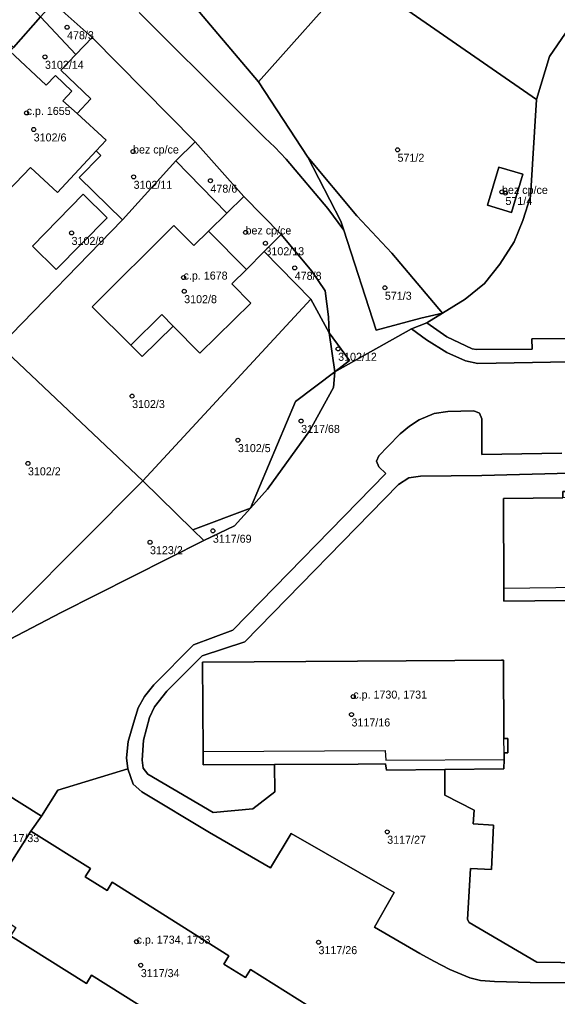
# Model space of a CAD drawing. Extents: x -878211 to -870363, y -1058464 to -1052522.
# Drawn here: x -874193.8 to -874126.7, y -1056766.8 to -1056644.7 of the extents above; entities that cross this region are included whole.
import ezdxf

# ---------------------------------------------------------------- set-up
doc = ezdxf.new("R2010")
doc.units = 0
for name, color, linetype in [('Definiční body', 7, 'Continuous'), ('Polygon budovy', 7, 'Continuous'), ('Polygon parcely', 7, 'Continuous')]:
    doc.layers.add(name, color=color, linetype=linetype)

msp = doc.modelspace()

# ---------------------------------------------------------------- linework, layer by layer
at = {"layer": 'Definiční body'}
for centre in [(-874187.91, -1056645.68994), (-874190.67, -1056649.38994), (-874192.97, -1056656.38994), (-874192.08, -1056658.45994), (-874179.67, -1056661.20994), (-874146.63, -1056660.99994), (-874179.6, -1056664.37994), (-874170, -1056664.85994), (-874133.58, -1056666.25994), (-874133.15, -1056666.39994), (-874187.35, -1056671.38994), (-874165.62, -1056671.31994), (-874163.13, -1056672.67994), (-874159.47, -1056675.74994), (-874173.36, -1056676.95994), (-874173.28, -1056678.66994), (-874148.21, -1056678.23994), (-874154.05, -1056685.86994), (-874179.79, -1056691.76994), (-874158.67, -1056694.87994), (-874166.57, -1056697.27994), (-874192.8, -1056700.17994), (-874169.7, -1056708.59994), (-874177.55, -1056710.02994), (-874152.16, -1056729.30994), (-874152.38, -1056731.54994), (-874147.92, -1056746.20994), (-874179.23, -1056759.92994), (-874156.5, -1056759.99994), (-874178.7, -1056762.86994)]:
    msp.add_circle(centre, 0.25, dxfattribs=at)
at = {"layer": 'Polygon budovy'}
for points in [[(-874184.76, -1056646.98), (-874186.81, -1056649.1), (-874188.71, -1056651.06), (-874184.93, -1056654.62), (-874186.67, -1056656.47), (-874183.04, -1056659.78), (-874184.29, -1056661.14), (-874183.7, -1056661.69), (-874186.41, -1056664.47), (-874180.98, -1056669.75), (-874174.34, -1056662.37), (-874171.9, -1056660)], [(-874198.48, -1056656.4), (-874202.78, -1056661.06), (-874196.29, -1056667.17), (-874192.5, -1056663.2), (-874189.12, -1056666.32), (-874184.29, -1056661.14), (-874183.04, -1056659.78), (-874186.67, -1056656.47), (-874188.46, -1056654.88), (-874187.31, -1056653.66), (-874189.37, -1056651.72), (-874190.53, -1056652.92), (-874195.05, -1056648.69), (-874200.45, -1056654.43)], [(-874135.4, -1056667.93), (-874132.38, -1056668.83), (-874130.97, -1056664.04), (-874133.99, -1056663.15)], [(-874165.84, -1056666.85), (-874167.96, -1056668.92), (-874170.26, -1056671.16), (-874165.51, -1056675.95), (-874163.28, -1056673.71), (-874161.88, -1056672.3), (-874161.16, -1056671.58)], [(-874174.58, -1056670.46), (-874184.78, -1056680.61), (-874179.94, -1056685.41), (-874176.08, -1056681.59), (-874174.67, -1056683.01), (-874171.34, -1056686.4), (-874164.96, -1056680.14), (-874167.32, -1056677.74), (-874165.51, -1056675.95), (-874170.26, -1056671.16), (-874172.09, -1056672.95)], [(-874133.39, -1056704.56), (-874133.34, -1056715.75), (-874113.92, -1056715.52), (-874114, -1056704.34), (-874122.37, -1056704.44), (-874125.99, -1056704.48)], [(-874151.61, -1056724.87), (-874171.01, -1056725), (-874170.93, -1056736.17), (-874148.17, -1056736.06), (-874148.09, -1056737.24), (-874133.32, -1056737.15), (-874133.32, -1056736.33), (-874133.33, -1056734.53), (-874133.4, -1056724.77), (-874133.64, -1056724.77), (-874139.49, -1056724.8)], [(-874182.27, -1056752.51), (-874182.91, -1056753.53), (-874185.64, -1056751.83), (-874185, -1056750.8), (-874192.43, -1056746.11), (-874195.73, -1056751.33), (-874198.4, -1056755.55), (-874194.32, -1056758.17), (-874194.96, -1056759.18), (-874185.49, -1056765.14), (-874184.86, -1056764.12), (-874177.05, -1056769.04), (-874177.69, -1056770.05), (-874168.23, -1056776.05), (-874167.58, -1056775.04), (-874163.51, -1056777.59), (-874157.69, -1056768), (-874164.98, -1056763.4), (-874165.62, -1056764.42), (-874168.34, -1056762.73), (-874167.69, -1056761.69)]]:
    msp.add_lwpolyline(points, close=True, dxfattribs=at)
at = {"layer": 'Polygon parcely'}
for points in [[(-874130.75, -1056615.06), (-874144.17, -1056602.36), (-874145.32, -1056603.68), (-874158.92, -1056619.13), (-874175.98, -1056638.3), (-874164.01, -1056652.5), (-874151.96, -1056638.95)], [(-874151.96, -1056638.95), (-874129.25, -1056654.72), (-874127.65, -1056649.36), (-874124.18, -1056644.32), (-874114.32, -1056636.54), (-874107.48, -1056626.55), (-874125.1, -1056608.23), (-874130.75, -1056615.06)], [(-874191.25, -1056644.37), (-874200.89, -1056634.68), (-874204.52, -1056632.21), (-874199.82, -1056636.59), (-874203.75, -1056640.8), (-874199.73, -1056644.55), (-874199.22, -1056644), (-874194.61, -1056648.22)], [(-874157.85, -1056661.91), (-874151.72, -1056669.25), (-874147.35, -1056673.9), (-874141.03, -1056681.42), (-874138.18, -1056679.67), (-874135.77, -1056677.69), (-874133.84, -1056675.3), (-874132.05, -1056672.51), (-874130.98, -1056669.84), (-874130.03, -1056666.85), (-874129.25, -1056654.72), (-874151.96, -1056638.95), (-874164.01, -1056652.5)], [(-874189.63, -1056642.63), (-874191.25, -1056644.37), (-874186.81, -1056649.1), (-874184.76, -1056646.98)], [(-874191.25, -1056644.37), (-874194.61, -1056648.22), (-874195.05, -1056648.69), (-874190.53, -1056652.92), (-874189.37, -1056651.72), (-874187.31, -1056653.66), (-874188.46, -1056654.88), (-874186.67, -1056656.47), (-874184.93, -1056654.62), (-874188.71, -1056651.06), (-874186.81, -1056649.1)], [(-874171.9, -1056660), (-874184.76, -1056646.98), (-874186.81, -1056649.1), (-874188.71, -1056651.06), (-874184.93, -1056654.62), (-874186.67, -1056656.47), (-874183.04, -1056659.78), (-874184.29, -1056661.14), (-874183.7, -1056661.69), (-874186.41, -1056664.47), (-874180.98, -1056669.75), (-874174.34, -1056662.37)], [(-874189.37, -1056651.72), (-874190.53, -1056652.92), (-874195.05, -1056648.69), (-874200.45, -1056654.43), (-874198.48, -1056656.4), (-874202.78, -1056661.06), (-874196.29, -1056667.17), (-874192.5, -1056663.2), (-874189.12, -1056666.32), (-874184.29, -1056661.14), (-874183.04, -1056659.78), (-874186.67, -1056656.47), (-874188.46, -1056654.88), (-874187.31, -1056653.66)], [(-874183.7, -1056661.69), (-874184.29, -1056661.14), (-874189.12, -1056666.32), (-874192.5, -1056663.2), (-874196.29, -1056667.17), (-874202.78, -1056661.06), (-874198.48, -1056656.4), (-874200.45, -1056654.43), (-874205.08, -1056659.35), (-874205.21, -1056659.49), (-874213.55, -1056668.61), (-874196.31, -1056685.5), (-874180.98, -1056669.75), (-874186.41, -1056664.47)], [(-874167.96, -1056668.92), (-874165.84, -1056666.85), (-874171.9, -1056660), (-874174.34, -1056662.37)], [(-874163.28, -1056673.71), (-874165.51, -1056675.95), (-874167.32, -1056677.74), (-874164.96, -1056680.14), (-874171.34, -1056686.4), (-874174.67, -1056683.01), (-874178.51, -1056686.83), (-874179.94, -1056685.41), (-874184.78, -1056680.61), (-874174.58, -1056670.46), (-874172.09, -1056672.95), (-874170.26, -1056671.16), (-874167.96, -1056668.92), (-874174.34, -1056662.37), (-874180.98, -1056669.75), (-874196.31, -1056685.5), (-874178.46, -1056702.37), (-874157.48, -1056679.66)], [(-874153.7, -1056669.9), (-874153.33, -1056671.02), (-874149.28, -1056683.52), (-874145.43, -1056682.5), (-874143.71, -1056682.03), (-874141.03, -1056681.42), (-874147.35, -1056673.9), (-874151.72, -1056669.25), (-874157.85, -1056661.91)], [(-874135.4, -1056667.93), (-874133.99, -1056663.15), (-874130.97, -1056664.04), (-874132.38, -1056668.83)], [(-874135.4, -1056667.93), (-874132.38, -1056668.83), (-874130.97, -1056664.04), (-874133.99, -1056663.15)], [(-874185.91, -1056666.55), (-874182.92, -1056669.5), (-874189.26, -1056675.95), (-874192.25, -1056673.05)], [(-874185.91, -1056666.55), (-874192.25, -1056673.05), (-874189.26, -1056675.95), (-874182.92, -1056669.5)], [(-874170.26, -1056671.16), (-874165.51, -1056675.95), (-874163.28, -1056673.71), (-874161.88, -1056672.3), (-874161.16, -1056671.58), (-874165.84, -1056666.85), (-874167.96, -1056668.92)], [(-874165.51, -1056675.95), (-874170.26, -1056671.16), (-874172.09, -1056672.95), (-874174.58, -1056670.46), (-874184.78, -1056680.61), (-874179.94, -1056685.41), (-874178.51, -1056686.83), (-874174.67, -1056683.01), (-874171.34, -1056686.4), (-874164.96, -1056680.14), (-874167.32, -1056677.74)], [(-874163.28, -1056673.71), (-874157.48, -1056679.66), (-874155.15, -1056683.88), (-874155.26, -1056681.85), (-874155.66, -1056678.61), (-874157.35, -1056676.17), (-874161.16, -1056671.58), (-874161.88, -1056672.3)], [(-874157.48, -1056679.66), (-874178.46, -1056702.37), (-874172.21, -1056708.46), (-874164.99, -1056705.76), (-874159.38, -1056692.46), (-874154.46, -1056688.73), (-874155.15, -1056683.88)], [(-874154.46, -1056688.73), (-874152.63, -1056687.33), (-874155.15, -1056683.88)], [(-874201.52, -1056725.52), (-874178.46, -1056702.37), (-874196.31, -1056685.5), (-874218.54, -1056708.84), (-874216.13, -1056711.19)], [(-874154.64, -1056690.71), (-874154.46, -1056688.73), (-874159.38, -1056692.46), (-874164.99, -1056705.76), (-874162.88, -1056703.39), (-874157.57, -1056696.07)], [(-874172.21, -1056708.46), (-874178.46, -1056702.37), (-874201.52, -1056725.52), (-874188.66, -1056718.8), (-874170.81, -1056709.82)], [(-874114, -1056704.34), (-874122.37, -1056704.44), (-874122.36, -1056703.66), (-874122.58, -1056703.67), (-874122.58, -1056702.11), (-874124.69, -1056702.16), (-874124.69, -1056703.69), (-874125.98, -1056703.68), (-874125.99, -1056704.48), (-874133.39, -1056704.56), (-874133.34, -1056715.75), (-874133.34, -1056717.37), (-874113.91, -1056717.2), (-874113.92, -1056715.52)], [(-874172.21, -1056708.46), (-874170.81, -1056709.82), (-874166.98, -1056707.99), (-874164.99, -1056705.76)], [(-874148.01, -1056738.49), (-874140.71, -1056738.42), (-874133.33, -1056738.34), (-874133.32, -1056737.15), (-874133.32, -1056736.33), (-874132.86, -1056736.33), (-874132.86, -1056734.53), (-874133.33, -1056734.53), (-874133.4, -1056724.77), (-874133.64, -1056724.77), (-874139.49, -1056724.8), (-874151.61, -1056724.87), (-874171.01, -1056725), (-874170.93, -1056736.17), (-874170.92, -1056737.83), (-874162.01, -1056737.79), (-874151.55, -1056737.75), (-874148.12, -1056737.72)], [(-874192.43, -1056746.11), (-874191.11, -1056744.25), (-874195.68, -1056741.36), (-874196.97, -1056740.5), (-874201.24, -1056747.88), (-874195.73, -1056751.33)], [(-874163.51, -1056777.59), (-874157.69, -1056768), (-874164.98, -1056763.4), (-874165.62, -1056764.42), (-874168.34, -1056762.73), (-874167.69, -1056761.69), (-874182.27, -1056752.51), (-874182.91, -1056753.53), (-874185.64, -1056751.83), (-874185, -1056750.8), (-874192.43, -1056746.11), (-874195.73, -1056751.33), (-874198.4, -1056755.55), (-874194.32, -1056758.17), (-874194.96, -1056759.18), (-874185.49, -1056765.14), (-874184.86, -1056764.12), (-874177.05, -1056769.04), (-874177.69, -1056770.05), (-874168.23, -1056776.05), (-874167.58, -1056775.04)]]:
    msp.add_lwpolyline(points, close=True, dxfattribs=at)
for points in [[(-874178.91, -1056643.85), (-874174.95, -1056647.79), (-874170.49, -1056652.2), (-874163.19, -1056659.51), (-874161.97, -1056660.68), (-874160.53, -1056662.15), (-874155.32, -1056668.32), (-874153.33, -1056671.02), (-874153.7, -1056669.9), (-874157.85, -1056661.91), (-874164.01, -1056652.5), (-874175.98, -1056638.3)], [(-874189.63, -1056642.63), (-874184.76, -1056646.98), (-874171.9, -1056660), (-874165.84, -1056666.85), (-874161.16, -1056671.58), (-874157.35, -1056676.17), (-874155.66, -1056678.61), (-874155.26, -1056681.85), (-874155.15, -1056683.88), (-874152.63, -1056687.33), (-874154.46, -1056688.73), (-874144.88, -1056683.37), (-874142.96, -1056682.63), (-874141.03, -1056681.42), (-874143.71, -1056682.03), (-874145.43, -1056682.5), (-874149.28, -1056683.52), (-874153.33, -1056671.02), (-874155.32, -1056668.32), (-874160.53, -1056662.15), (-874161.97, -1056660.68), (-874163.19, -1056659.51), (-874170.49, -1056652.2), (-874174.95, -1056647.79), (-874178.91, -1056643.85)], [(-874124.18, -1056644.32), (-874127.65, -1056649.36), (-874129.25, -1056654.72), (-874130.03, -1056666.85), (-874130.98, -1056669.84), (-874132.05, -1056672.51), (-874133.84, -1056675.3), (-874135.77, -1056677.69), (-874138.18, -1056679.67), (-874141.03, -1056681.42), (-874142.96, -1056682.63), (-874140.47, -1056684.38), (-874137.29, -1056685.85), (-874136.77, -1056685.96), (-874129.83, -1056685.89), (-874129.84, -1056684.63), (-874125.17, -1056684.56)], [(-874045.98, -1056686.75), (-874125.22, -1056687.48), (-874136.6, -1056687.7), (-874138.15, -1056687.38), (-874140.45, -1056686.32), (-874143.01, -1056684.73), (-874144.88, -1056683.37), (-874154.46, -1056688.73), (-874154.64, -1056690.71), (-874157.57, -1056696.07), (-874162.88, -1056703.39), (-874164.99, -1056705.76), (-874166.98, -1056707.99), (-874170.81, -1056709.82), (-874188.66, -1056718.8), (-874201.52, -1056725.52)], [(-874125.17, -1056684.56), (-874129.84, -1056684.63), (-874129.83, -1056685.89), (-874136.77, -1056685.96), (-874137.29, -1056685.85), (-874140.47, -1056684.38), (-874142.96, -1056682.63), (-874144.88, -1056683.37), (-874143.01, -1056684.73), (-874140.45, -1056686.32), (-874138.15, -1056687.38), (-874136.6, -1056687.7), (-874125.22, -1056687.48)], [(-874195.68, -1056741.36), (-874191.11, -1056744.25), (-874189.07, -1056741.02), (-874180.32, -1056738.32), (-874180.5, -1056736.95), (-874180.28, -1056734.91), (-874179.62, -1056732.65), (-874179.02, -1056730.71), (-874178.23, -1056729.28), (-874177.07, -1056727.86), (-874172.12, -1056722.84), (-874167.2, -1056721.01), (-874148.08, -1056701.44), (-874148.96, -1056700.61), (-874149.24, -1056699.91), (-874148.96, -1056699.22), (-874147.86, -1056698.08), (-874146.32, -1056696.47), (-874145.14, -1056695.51), (-874143.92, -1056694.73), (-874142.04, -1056693.94), (-874140.34, -1056693.7), (-874137.08, -1056693.62), (-874136.37, -1056693.91), (-874136.1, -1056694.6), (-874136.08, -1056699.08), (-874126.11, -1056698.89)], [(-874126.11, -1056698.89), (-874136.08, -1056699.08), (-874136.1, -1056694.6), (-874136.37, -1056693.91), (-874137.08, -1056693.62), (-874140.34, -1056693.7), (-874142.04, -1056693.94), (-874143.92, -1056694.73), (-874145.14, -1056695.51), (-874146.32, -1056696.47), (-874147.86, -1056698.08), (-874148.96, -1056699.22), (-874149.24, -1056699.91), (-874148.96, -1056700.61)], [(-874148.96, -1056700.61), (-874148.08, -1056701.44), (-874167.2, -1056721.01), (-874172.12, -1056722.84), (-874177.07, -1056727.86), (-874178.23, -1056729.28), (-874179.02, -1056730.71), (-874179.62, -1056732.65), (-874180.28, -1056734.91), (-874180.5, -1056736.95), (-874180.32, -1056738.32)], [(-874114.25, -1056762.69), (-874129.21, -1056762.47), (-874137.66, -1056757.54), (-874137.88, -1056757.15), (-874137.53, -1056750.8), (-874134.87, -1056750.92), (-874134.63, -1056745.36), (-874137.19, -1056745.22), (-874137.07, -1056743.52), (-874140.73, -1056741.63), (-874140.71, -1056738.42), (-874148.01, -1056738.49), (-874148.12, -1056737.72), (-874151.55, -1056737.75), (-874162.01, -1056737.79), (-874161.96, -1056741.21), (-874164.69, -1056743.35), (-874169.68, -1056743.81), (-874177.82, -1056738.99), (-874178.41, -1056738.24), (-874178.52, -1056737.26), (-874178.37, -1056734.76), (-874177.61, -1056731.93), (-874177, -1056730.6), (-874175.46, -1056728.65), (-874171.04, -1056724.2), (-874165.71, -1056722.45), (-874146.5, -1056702.81), (-874145.23, -1056702), (-874143.77, -1056701.78), (-874136.08, -1056701.67), (-874125.12, -1056701.41)], [(-874125.12, -1056701.41), (-874136.08, -1056701.67), (-874143.77, -1056701.78), (-874145.23, -1056702), (-874146.5, -1056702.81), (-874165.71, -1056722.45), (-874171.04, -1056724.2), (-874175.46, -1056728.65), (-874177, -1056730.6), (-874177.61, -1056731.93), (-874178.37, -1056734.76), (-874178.52, -1056737.26), (-874178.41, -1056738.24), (-874177.82, -1056738.99), (-874169.68, -1056743.81), (-874164.69, -1056743.35), (-874161.96, -1056741.21), (-874162.01, -1056737.79), (-874170.92, -1056737.83), (-874170.93, -1056736.17), (-874171.01, -1056725), (-874151.61, -1056724.87), (-874139.49, -1056724.8), (-874133.64, -1056724.77), (-874133.4, -1056724.77), (-874133.33, -1056734.53), (-874132.86, -1056734.53), (-874132.86, -1056736.33), (-874133.32, -1056736.33), (-874133.32, -1056737.15), (-874133.33, -1056738.34), (-874140.71, -1056738.42), (-874140.73, -1056741.63), (-874137.07, -1056743.52), (-874137.19, -1056745.22), (-874134.63, -1056745.36), (-874134.87, -1056750.92), (-874137.53, -1056750.8), (-874137.88, -1056757.15), (-874137.66, -1056757.54), (-874129.21, -1056762.47), (-874114.25, -1056762.69)], [(-874110.5, -1056717.13), (-874113.91, -1056717.2), (-874133.34, -1056717.37), (-874133.34, -1056715.75), (-874133.39, -1056704.56), (-874125.99, -1056704.48), (-874125.98, -1056703.68), (-874124.69, -1056703.69), (-874124.69, -1056702.16)], [(-874094.86, -1056765.33), (-874130.04, -1056765.02), (-874134.52, -1056764.91), (-874136.25, -1056764.77), (-874137.58, -1056764.44), (-874140.08, -1056763.41), (-874142.08, -1056762.38), (-874143.85, -1056761.4), (-874149.52, -1056758.13), (-874147.06, -1056753.77), (-874159.92, -1056746.43), (-874162.49, -1056750.7), (-874164.07, -1056749.77), (-874170.13, -1056746.29), (-874178.57, -1056741.23), (-874179.65, -1056740.27), (-874180.32, -1056738.32), (-874189.07, -1056741.02), (-874191.11, -1056744.25), (-874192.43, -1056746.11), (-874185, -1056750.8), (-874185.64, -1056751.83), (-874182.91, -1056753.53), (-874182.27, -1056752.51)], [(-874180.32, -1056738.32), (-874179.65, -1056740.27), (-874178.57, -1056741.23), (-874170.13, -1056746.29), (-874164.07, -1056749.77), (-874162.49, -1056750.7), (-874159.92, -1056746.43), (-874147.06, -1056753.77), (-874149.52, -1056758.13), (-874143.85, -1056761.4), (-874142.08, -1056762.38), (-874140.08, -1056763.41), (-874137.58, -1056764.44), (-874136.25, -1056764.77), (-874134.52, -1056764.91), (-874130.04, -1056765.02), (-874094.86, -1056765.33)], [(-874182.27, -1056752.51), (-874167.69, -1056761.69), (-874168.34, -1056762.73), (-874165.62, -1056764.42), (-874164.98, -1056763.4), (-874157.69, -1056768)], [(-874177.05, -1056769.04), (-874184.86, -1056764.12), (-874185.49, -1056765.14), (-874194.96, -1056759.18)]]:
    msp.add_lwpolyline(points, dxfattribs=at)

# ---------------------------------------------------------------- texts
at = {"layer": 'Definiční body'}
for s, p in [('478/3', (-874187.91, -1056647.179)), ('3102/14', (-874190.67, -1056650.879)), ('c.p. 1655', (-874192.97, -1056656.639)), ('3102/6', (-874192.08, -1056659.949)), ('bez cp/ce', (-874179.67, -1056661.46)), ('571/2', (-874146.63, -1056662.489)), ('3102/11', (-874179.6, -1056665.869)), ('478/6', (-874170, -1056666.349)), ('bez cp/ce', (-874133.58, -1056666.51)), ('571/4', (-874133.15, -1056667.889)), ('bez cp/ce', (-874165.62, -1056671.57)), ('3102/9', (-874187.35, -1056672.879)), ('3102/13', (-874163.13, -1056674.169)), ('c.p. 1678', (-874173.36, -1056677.21)), ('478/8', (-874159.47, -1056677.239)), ('571/3', (-874148.21, -1056679.729)), ('3102/8', (-874173.28, -1056680.159)), ('3102/12', (-874154.05, -1056687.359)), ('3102/3', (-874179.79, -1056693.259)), ('3117/68', (-874158.67, -1056696.369)), ('3102/5', (-874166.57, -1056698.769)), ('3102/2', (-874192.8, -1056701.669)), ('3117/69', (-874169.7, -1056710.089)), ('3123/2', (-874177.55, -1056711.519)), ('c.p. 1730, 1731', (-874152.16, -1056729.56)), ('3117/16', (-874152.38, -1056733.039)), ('3117/33', (-874196.22, -1056747.489)), ('3117/27', (-874147.92, -1056747.699)), ('c.p. 1734, 1733', (-874179.23, -1056760.179)), ('3117/26', (-874156.5, -1056761.489)), ('3117/34', (-874178.7, -1056764.359))]:
    msp.add_text(s, height=0.999996, dxfattribs=at).set_placement(p)

doc.saveas('drawing.dxf')
